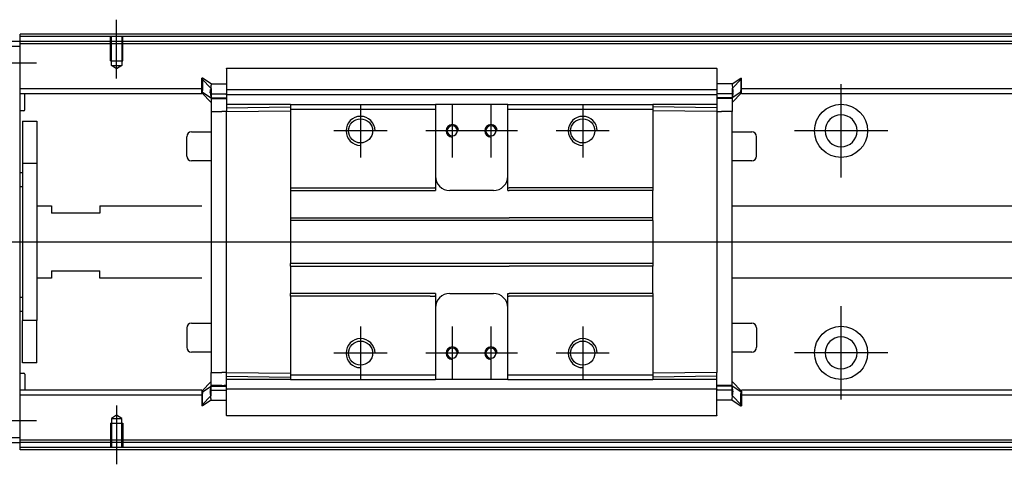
# Model space of a CAD drawing. Header units: millimetres. Extents: x -386 to 3135, y -1989 to 860.
# Tile 549 of 596: x 1624 to 1828, y -434 to -342. Entities that reach past the tile are written whole.
import ezdxf
from ezdxf.lldxf.tags import DXFTag

# ---------------------------------------------------------------- set-up
doc = ezdxf.new("R2010")
doc.units = ezdxf.units.MM
doc.layers.get('0').update_dxf_attribs({"linetype": 'CONTINUOUS'})
tags = doc.linetypes.add('DASHED', pattern=[25.72, 12.86, -12.86]).pattern_tags.tags
tags[6:7] = [DXFTag(74, 4), DXFTag(75, 0), DXFTag(340, '0'), DXFTag(46, 0.0), DXFTag(50, 0.0), DXFTag(44, 0.0), DXFTag(45, 0.0)]
tags[4:5] = [DXFTag(74, 4), DXFTag(75, 0), DXFTag(340, '0'), DXFTag(46, 0.0), DXFTag(50, 0.0), DXFTag(44, 0.0), DXFTag(45, 0.0)]

msp = doc.modelspace()

# ---------------------------------------------------------------- linework, layer by layer
at = {"ltscale": 0.2}
for p, q in [((1643.81, -354.05), (1643.81, -341.9)), ((1627.21, -350.9), (1607.91, -350.9)), ((1793.81, -374.55), (1793.81, -355.25)), ((1694.31, -359.4), (1694.31, -370.4)), ((1713.31, -359.4), (1713.31, -370.4)), ((1721.31, -359.4), (1721.31, -370.4)), ((1740.31, -359.4), (1740.31, -370.4)), ((1699.81, -364.9), (1688.81, -364.9)), ((1718.81, -364.9), (1707.81, -364.9)), ((1726.81, -364.9), (1715.81, -364.9)), ((1745.81, -364.9), (1734.81, -364.9)), ((1803.46, -364.9), (1784.16, -364.9)), ((1793.81, -420.5), (1793.81, -401.2)), ((1694.31, -405.4), (1694.31, -416.4)), ((1713.31, -405.4), (1713.31, -416.4)), ((1721.31, -405.4), (1721.31, -416.4)), ((1740.31, -405.4), (1740.31, -416.4)), ((1699.81, -410.9), (1688.81, -410.9)), ((1718.81, -410.9), (1707.81, -410.9)), ((1726.81, -410.9), (1715.81, -410.9)), ((1745.81, -410.9), (1734.81, -410.9)), ((1803.46, -410.85), (1784.16, -410.85)), ((1643.81, -421.75), (1643.81, -433.9)), ((1627.21, -424.9), (1607.91, -424.9))]:
    msp.add_line(p, q, dxfattribs=at)
at = {"linetype": 'Continuous'}
for p, q in [((1623.81, -346.4), (1610.81, -346.4)), ((1623.81, -345.4), (1623.81, -344.9)), ((1894.69, -345.4), (1623.81, -345.4)), ((1623.81, -346.4), (1623.81, -345.4)), ((1623.81, -347.4), (1623.81, -346.4)), ((1894.45, -346.4), (1623.81, -346.4)), ((1610.81, -347.4), (1623.81, -347.4)), ((1623.81, -428.4), (1623.81, -347.4)), ((1666.56, -351.94), (1768.06, -351.94)), ((1666.56, -351.99), (1666.56, -357.3)), ((1768.06, -351.99), (1768.06, -357.3)), ((1661.56, -354.02), (1661.46, -354.02)), ((1661.46, -356.56), (1661.46, -354.02)), ((1661.46, -354.12), (1663.36, -356.11)), ((1663.36, -355.18), (1661.56, -354.02)), ((1661.56, -354.02), (1661.56, -356.56)), ((1771.26, -355.18), (1773.06, -354.02)), ((1773.16, -354.12), (1771.26, -356.11)), ((1773.06, -354.02), (1773.16, -354.02)), ((1773.06, -354.02), (1773.06, -356.56)), ((1773.16, -356.56), (1773.16, -354.02)), ((1661.46, -356.22), (1623.81, -356.22)), ((1661.46, -356.92), (1661.46, -356.56)), ((1661.56, -356.92), (1661.56, -356.56)), ((1663.36, -355.18), (1666.56, -355.18)), ((1666.56, -356.37), (1768.06, -356.37)), ((1771.26, -355.18), (1768.06, -355.18)), ((1768.07, -356.22), (1768.06, -356.22)), ((1773.06, -356.92), (1773.06, -356.56)), ((1892.08, -356.22), (1773.16, -356.22)), ((1773.16, -356.92), (1773.16, -356.56)), ((1661.46, -357.22), (1623.81, -357.22)), ((1624.81, -360.54), (1624.81, -357.22)), ((1661.46, -356.92), (1661.56, -356.92)), ((1661.46, -357.02), (1661.46, -356.92)), ((1663.36, -359), (1661.46, -357.02)), ((1661.56, -356.92), (1663.36, -358.07)), ((1663.24, -357.22), (1666.55, -357.22)), ((1663.36, -357.17), (1663.36, -358.22)), ((1663.36, -358.07), (1666.56, -358.07)), ((1663.36, -358.22), (1663.36, -360.92)), ((1666.56, -357.42), (1666.56, -357.3)), ((1666.56, -357.42), (1666.56, -359.42)), ((1768.06, -357.42), (1666.56, -357.42)), ((1768.06, -357.42), (1768.06, -357.3)), ((1768.06, -357.42), (1768.06, -357.3)), ((1768.06, -357.42), (1768.06, -359.42)), ((1771.26, -358.07), (1768.06, -358.07)), ((1771.38, -357.22), (1768.07, -357.22)), ((1773.06, -356.92), (1771.26, -358.07)), ((1771.26, -359), (1773.16, -357.02)), ((1771.26, -357.17), (1771.26, -358.22)), ((1771.26, -358.22), (1771.26, -360.92)), ((1773.16, -356.92), (1773.06, -356.92)), ((1773.16, -357.02), (1773.16, -356.92)), ((1891.84, -357.22), (1773.16, -357.22)), ((1624.61, -360.74), (1623.81, -360.74)), ((1679.81, -359.42), (1666.56, -359.42)), ((1666.56, -359.42), (1666.56, -360.15)), ((1666.56, -360.15), (1679.81, -359.92)), ((1666.56, -360.15), (1666.56, -360.88)), ((1666.56, -360.88), (1679.81, -360.78)), ((1679.81, -359.42), (1679.81, -360.42)), ((1679.81, -360.42), (1679.81, -376.7)), ((1709.56, -359.42), (1709.81, -359.42)), ((1709.56, -360.42), (1709.81, -360.42)), ((1709.81, -359.42), (1709.81, -360.42)), ((1724.81, -359.42), (1709.81, -359.42)), ((1709.81, -360.42), (1709.81, -376.7)), ((1724.81, -359.42), (1754.81, -359.42)), ((1724.81, -360.42), (1724.81, -359.42)), ((1724.81, -360.42), (1754.81, -360.42)), ((1724.81, -376.7), (1724.81, -360.42)), ((1754.81, -359.42), (1754.81, -360.42)), ((1768.06, -359.42), (1754.81, -359.42)), ((1768.06, -360.15), (1754.81, -359.92)), ((1754.81, -360.42), (1754.81, -376.7)), ((1768.06, -360.88), (1754.81, -360.78)), ((1768.06, -359.42), (1768.06, -360.15)), ((1768.06, -360.15), (1768.06, -360.88)), ((1663.36, -360.92), (1665.56, -360.92)), ((1663.36, -360.92), (1663.36, -414.88)), ((1666.56, -360.92), (1665.56, -360.92)), ((1666.56, -414.92), (1666.56, -360.88)), ((1768.06, -360.88), (1768.06, -414.92)), ((1768.06, -360.92), (1769.06, -360.92)), ((1771.26, -360.92), (1769.06, -360.92)), ((1771.26, -417.73), (1771.26, -360.92)), ((1624.31, -362.9), (1627.31, -362.9)), ((1624.31, -362.9), (1624.31, -371.65)), ((1627.31, -362.9), (1627.31, -371.65)), ((1658.31, -370.12), (1658.31, -366.12)), ((1658.31, -366.12), (1658.31, -366.12)), ((1659.31, -365.12), (1663.36, -365.12)), ((1771.26, -365.12), (1775.31, -365.12)), ((1776.31, -370.12), (1776.31, -366.12)), ((1627.31, -371.65), (1624.31, -371.65)), ((1624.31, -371.65), (1624.31, -404.15)), ((1627.31, -371.65), (1627.31, -404.15)), ((1663.36, -371.12), (1659.31, -371.12)), ((1775.31, -371.12), (1771.26, -371.12)), ((1623.81, -373.5), (1624.31, -373.5)), ((1624.31, -376.5), (1623.81, -376.5)), ((1679.81, -376.7), (1708.7, -376.7)), ((1679.81, -376.7), (1679.81, -377.25)), ((1709.81, -376.7), (1709.81, -377.25)), ((1724.81, -377.25), (1724.81, -376.7)), ((1754.81, -376.7), (1754.81, -377.25)), ((1679.81, -377.25), (1709.81, -377.25)), ((1679.81, -377.25), (1679.81, -382.9)), ((1721.81, -377.25), (1712.81, -377.25)), ((1724.81, -377.25), (1725.06, -377.25)), ((1741.06, -377.25), (1725.06, -377.25)), ((1754.81, -377.25), (1741.06, -377.25)), ((1754.81, -382.9), (1754.81, -377.25)), ((1627.31, -380.4), (1630.31, -380.4)), ((1630.31, -380.4), (1630.31, -381.9)), ((1640.31, -380.4), (1661.46, -380.4)), ((1640.31, -380.4), (1640.31, -381.9)), ((1771.26, -380.4), (1886.26, -380.4)), ((1640.31, -381.9), (1630.31, -381.9)), ((1679.81, -382.9), (1725.06, -382.9)), ((1679.81, -382.9), (1679.81, -383.45)), ((1741.06, -382.9), (1725.06, -382.9)), ((1754.81, -382.9), (1741.06, -382.9)), ((1754.81, -383.45), (1754.81, -382.9)), ((1754.81, -383.45), (1679.81, -383.45)), ((1679.81, -383.45), (1679.81, -392.35)), ((1754.81, -383.45), (1754.81, -392.35)), ((1754.81, -392.35), (1679.81, -392.35)), ((1679.81, -392.9), (1679.81, -392.35)), ((1679.81, -392.9), (1725.06, -392.9)), ((1679.81, -392.9), (1679.81, -398.55)), ((1741.06, -392.9), (1725.06, -392.9)), ((1754.81, -392.9), (1741.06, -392.9)), ((1754.81, -392.35), (1754.81, -392.9)), ((1754.81, -398.55), (1754.81, -392.9)), ((1630.31, -395.4), (1627.31, -395.4)), ((1630.31, -393.9), (1640.31, -393.9)), ((1630.31, -393.9), (1630.31, -395.4)), ((1640.31, -395.4), (1640.31, -393.9)), ((1661.46, -395.4), (1640.31, -395.4)), ((1882.64, -395.4), (1771.26, -395.4)), ((1623.81, -399.3), (1624.31, -399.3)), ((1709.81, -398.55), (1679.81, -398.55)), ((1679.81, -399.1), (1679.81, -398.55)), ((1708.7, -399.1), (1679.81, -399.1)), ((1679.81, -399.1), (1679.81, -415.38)), ((1709.81, -398.55), (1709.81, -399.1)), ((1709.81, -399.1), (1709.81, -415.38)), ((1712.81, -398.55), (1721.81, -398.55)), ((1724.81, -399.1), (1724.81, -398.55)), ((1724.81, -415.38), (1724.81, -399.1)), ((1741.06, -398.55), (1725.06, -398.55)), ((1754.81, -398.55), (1741.06, -398.55)), ((1754.81, -398.55), (1754.81, -399.1)), ((1754.81, -399.1), (1754.81, -415.38)), ((1624.31, -402.3), (1623.81, -402.3)), ((1627.31, -404.15), (1624.31, -404.15)), ((1624.31, -412.9), (1624.31, -404.15)), ((1627.31, -412.9), (1627.31, -404.15)), ((1658.31, -405.68), (1658.31, -409.68)), ((1659.31, -404.68), (1663.36, -404.68)), ((1771.26, -404.68), (1775.31, -404.68)), ((1776.31, -405.68), (1776.31, -409.68)), ((1776.31, -409.68), (1776.31, -409.68)), ((1663.36, -410.68), (1659.31, -410.68)), ((1775.31, -410.68), (1771.26, -410.68)), ((1627.31, -412.9), (1624.31, -412.9)), ((1623.81, -415.06), (1624.61, -415.06)), ((1624.81, -415.26), (1624.81, -418.58)), ((1663.36, -417.58), (1663.36, -414.88)), ((1663.36, -414.88), (1665.56, -414.88)), ((1666.56, -414.88), (1665.56, -414.88)), ((1666.56, -415.65), (1666.56, -414.92)), ((1666.56, -414.92), (1679.81, -415.02)), ((1666.56, -415.65), (1679.81, -415.88)), ((1666.56, -416.38), (1666.56, -415.65)), ((1679.81, -415.38), (1679.81, -416.38)), ((1709.56, -415.38), (1709.81, -415.38)), ((1709.81, -415.38), (1709.81, -416.38)), ((1724.81, -415.38), (1754.81, -415.38)), ((1724.81, -416.38), (1724.81, -415.38)), ((1768.06, -414.92), (1754.81, -415.02)), ((1754.81, -415.38), (1754.81, -416.38)), ((1768.06, -415.65), (1754.81, -415.88)), ((1768.06, -416.38), (1768.06, -414.88)), ((1663.36, -416.8), (1661.46, -418.78)), ((1661.56, -418.88), (1663.36, -417.73)), ((1663.36, -418.64), (1663.36, -417.58)), ((1663.36, -417.73), (1666.56, -417.73)), ((1666.56, -418.38), (1666.56, -416.38)), ((1679.78, -416.38), (1666.56, -416.38)), ((1709.56, -416.38), (1709.81, -416.38)), ((1724.81, -416.38), (1709.81, -416.38)), ((1724.81, -416.38), (1754.81, -416.38)), ((1768.06, -416.38), (1754.81, -416.38)), ((1768.06, -418.38), (1768.06, -416.38)), ((1771.26, -417.73), (1768.06, -417.73)), ((1771.26, -416.8), (1773.16, -418.78)), ((1771.26, -418.64), (1771.26, -417.58)), ((1773.06, -418.88), (1771.26, -417.73)), ((1661.46, -418.58), (1623.81, -418.58)), ((1661.46, -419.58), (1623.81, -419.58)), ((1661.46, -418.78), (1661.46, -418.88)), ((1661.46, -418.88), (1661.46, -419.24)), ((1661.46, -418.88), (1661.56, -418.88)), ((1661.46, -419.24), (1661.46, -421.78)), ((1661.46, -421.68), (1663.36, -419.69)), ((1661.56, -418.88), (1661.56, -419.24)), ((1661.56, -421.78), (1661.56, -419.24)), ((1663.24, -418.58), (1666.55, -418.58)), ((1768.06, -418.38), (1666.56, -418.38)), ((1666.56, -423.81), (1666.56, -418.38)), ((1666.56, -418.38), (1666.56, -418.5)), ((1768.06, -418.38), (1768.06, -418.5)), ((1768.06, -418.38), (1768.06, -418.5)), ((1768.06, -423.81), (1768.06, -418.5)), ((1771.38, -418.58), (1768.07, -418.58)), ((1773.16, -421.68), (1771.26, -419.69)), ((1773.06, -418.88), (1773.06, -419.24)), ((1773.16, -418.88), (1773.06, -418.88)), ((1773.06, -421.78), (1773.06, -419.24)), ((1877.06, -418.58), (1773.16, -418.58)), ((1773.16, -418.78), (1773.16, -418.88)), ((1773.16, -418.88), (1773.16, -419.24)), ((1773.16, -419.24), (1773.16, -421.78)), ((1876.82, -419.58), (1773.16, -419.58)), ((1661.56, -421.78), (1661.46, -421.78)), ((1663.36, -420.62), (1661.56, -421.78)), ((1663.36, -420.62), (1666.56, -420.62)), ((1771.26, -420.62), (1768.06, -420.62)), ((1771.26, -420.62), (1773.06, -421.78)), ((1773.06, -421.78), (1773.16, -421.78)), ((1768.06, -423.86), (1666.56, -423.86)), ((1623.81, -428.4), (1610.81, -428.4)), ((1610.81, -429.4), (1623.81, -429.4)), ((1623.81, -429.4), (1623.81, -428.4)), ((1874.45, -429.4), (1623.81, -429.4)), ((1623.81, -430.4), (1623.81, -429.4)), ((1874.21, -430.4), (1623.81, -430.4)), ((1623.81, -430.9), (1623.81, -430.4))]:
    msp.add_line(p, q, dxfattribs=at)
at = {"linetype": 'DASHED', "ltscale": 0.1}
for p, q in [((1642.51, -350.4), (1642.51, -345.4)), ((1642.74, -351.4), (1642.74, -345.4)), ((1644.89, -345.4), (1644.89, -351.4)), ((1645.11, -350.4), (1645.11, -345.4)), ((1642.51, -350.4), (1645.11, -350.4)), ((1643.81, -352.04), (1642.74, -351.4)), ((1642.74, -351.4), (1644.89, -351.4)), ((1644.89, -351.4), (1643.81, -352.04)), ((1643.81, -423.76), (1642.74, -424.4)), ((1644.89, -424.4), (1643.81, -423.76)), ((1642.51, -425.4), (1645.11, -425.4)), ((1642.51, -425.4), (1642.51, -430.4)), ((1642.74, -424.4), (1642.74, -430.4)), ((1642.74, -424.4), (1644.89, -424.4)), ((1644.89, -430.4), (1644.89, -424.4)), ((1645.11, -425.4), (1645.11, -430.4))]:
    msp.add_line(p, q, dxfattribs=at)
at = {"linetype": 'DASHED'}
for p, q in [((2063.81, -346.9), (1623.81, -346.9)), ((1666.56, -351.99), (1666.56, -351.94)), ((1768.06, -351.99), (1768.06, -351.94)), ((1665.56, -358.22), (1663.36, -358.22)), ((1666.56, -358.22), (1666.06, -358.22)), ((1666.56, -358.72), (1666.56, -358.72)), ((1768.06, -358.72), (1768.06, -358.72)), ((1679.78, -368.1), (1679.81, -368.1)), ((1665.56, -417.58), (1663.36, -417.58)), ((1666.56, -417.58), (1666.06, -417.58)), ((1666.56, -417.08), (1666.56, -417.08)), ((1768.06, -417.08), (1768.06, -417.08)), ((1768.06, -417.58), (1768.56, -417.58)), ((1666.56, -423.81), (1666.56, -423.86)), ((1768.06, -423.81), (1768.06, -423.86)), ((1874.57, -428.9), (1623.81, -428.9))]:
    msp.add_line(p, q, dxfattribs=at)
msp.add_line((2077.81, -387.94), (1535.81, -387.9))
at = {"linetype": 'Continuous'}
for centre, radius in [((1793.81, -364.9), 5.5), ((1694.31, -364.9), 2.5), ((1740.31, -364.9), 2.5), ((1793.81, -410.85), 5.5), ((1694.31, -410.9), 2.5), ((1740.31, -410.9), 2.5)]:
    msp.add_circle(centre, radius, dxfattribs=at)
at = {"linetype": 'Continuous', "extrusion": (0, 0, -1)}
for centre, radius in [((-1793.81, -364.9), 3.3), ((-1713.31, -364.9), 1.05), ((-1721.31, -364.9), 1.05), ((-1713.31, -410.9), 1.05), ((-1721.31, -410.9), 1.05)]:
    msp.add_circle(centre, radius, dxfattribs=at)
at = {"linetype": 'Continuous', "extrusion": (-6.12303e-17, 0, -1)}
msp.add_circle((-1793.81, -410.85), 3.3, dxfattribs=at)
at = {"linetype": 'Continuous'}
for centre, radius, start, end in [((1624.61, -360.54), 0.2, 270, 0), ((1659.31, -366.12), 1, 90, 180), ((1775.31, -366.12), 1, 0, 90), ((1659.31, -370.12), 1, 180, 270), ((1775.31, -370.12), 1, 270, 0), ((1712.81, -374.25), 3, 180, 270), ((1721.81, -374.25), 3, 270, 360), ((1712.81, -401.55), 3, 90, 180), ((1721.81, -401.55), 3, 0, 90), ((1659.31, -405.68), 1, 90, 180), ((1775.31, -405.68), 1, 0, 90), ((1659.31, -409.68), 1, 180, 270), ((1775.31, -409.68), 1, 270, 0), ((1624.61, -415.26), 0.2, 0, 90)]:
    msp.add_arc(centre, radius, start, end, dxfattribs=at)
for centre, radius in [((1694.31, -364.9), 3), ((1740.31, -364.9), 3), ((1713.31, -364.9), 1.3), ((1721.31, -364.9), 1.3), ((1694.31, -410.9), 3), ((1713.31, -410.9), 1.3), ((1721.31, -410.9), 1.3), ((1740.31, -410.9), 3)]:
    msp.add_arc(centre, radius, 0, 270)
for points, degree in [([(1894.81, -344.9), (1623.81, -344.9)], 1), ([(1663.2, -356.87), (1663.22, -356.69), (1663.23, -356.51), (1663.25, -356.35)], 3), ([(1771.42, -356.87), (1771.4, -356.69), (1771.39, -356.51), (1771.37, -356.35)], 3), ([(1663.2, -357), (1663.22, -357.08), (1663.23, -357.16), (1663.24, -357.23)], 3), ([(1663.36, -358.22), (1664.36, -358.22)], 1), ([(1664.36, -358.22), (1666.56, -358.22)], 1), ([(1771.26, -358.22), (1768.06, -358.22)], 1), ([(1771.42, -357), (1771.41, -357.08), (1771.39, -357.16), (1771.38, -357.23)], 3), ([(1679.81, -359.42), (1709.56, -359.42)], 1), ([(1679.81, -360.42), (1709.56, -360.42)], 1), ([(1708.7, -376.7), (1709.7, -376.7)], 1), ([(1709.81, -376.7), (1709.7, -376.7)], 1), ([(1724.81, -376.7), (1725.06, -376.7)], 1), ([(1741.06, -376.7), (1725.06, -376.7)], 1), ([(1754.81, -376.7), (1741.06, -376.7)], 1), ([(1708.7, -399.1), (1709.7, -399.1)], 1), ([(1709.81, -399.1), (1709.7, -399.1)], 1), ([(1724.81, -398.55), (1725.06, -398.55)], 1), ([(1724.81, -399.1), (1725.06, -399.1)], 1), ([(1741.06, -399.1), (1725.06, -399.1)], 1), ([(1754.81, -399.1), (1741.06, -399.1)], 1), ([(1679.81, -415.38), (1693.56, -415.38)], 1), ([(1693.56, -415.38), (1694.56, -415.38)], 1), ([(1694.56, -415.38), (1709.56, -415.38)], 1), ([(1663.36, -417.58), (1664.36, -417.58)], 1), ([(1664.36, -417.58), (1666.56, -417.58)], 1), ([(1679.81, -416.38), (1693.56, -416.38)], 1), ([(1693.56, -416.38), (1694.56, -416.38)], 1), ([(1694.56, -416.38), (1709.56, -416.38)], 1), ([(1771.26, -417.58), (1768.06, -417.58)], 1), ([(1663.2, -418.8), (1663.22, -418.72), (1663.23, -418.64), (1663.24, -418.57)], 3), ([(1663.2, -418.93), (1663.22, -419.11), (1663.23, -419.29), (1663.25, -419.45)], 3), ([(1771.42, -418.8), (1771.41, -418.72), (1771.39, -418.64), (1771.38, -418.57)], 3), ([(1874.09, -430.9), (1623.81, -430.9)], 1)]:
    msp.add_open_spline(points, degree=degree, dxfattribs=at)
for points, knots in [([(1663.36, -355.18), (1663.37, -355.2), (1663.37, -355.26), (1663.35, -355.49), (1663.33, -355.64), (1663.29, -356.02), (1663.26, -356.25), (1663.22, -356.62), (1663.21, -356.74), (1663.2, -356.87)], [0, 0, 0, 0, 0.287722, 0.287722, 0.57524, 0.57524, 0.866218, 0.866218, 1, 1, 1, 1]), ([(1771.26, -355.18), (1771.25, -355.2), (1771.25, -355.26), (1771.27, -355.49), (1771.29, -355.64), (1771.34, -356.02), (1771.36, -356.25), (1771.4, -356.62), (1771.41, -356.74), (1771.42, -356.87)], [0, 0, 0, 0, 0.287722, 0.287722, 0.57524, 0.57524, 0.866218, 0.866218, 1, 1, 1, 1]), ([(1663.2, -357), (1663.2, -356.98), (1663.2, -356.96), (1663.2, -356.91), (1663.2, -356.89), (1663.2, -356.87)], [0, 0, 0, 0, 0.477374, 0.477374, 1, 1, 1, 1]), ([(1663.24, -357.23), (1663.25, -357.31), (1663.26, -357.39), (1663.29, -357.59), (1663.31, -357.71), (1663.34, -357.9), (1663.35, -357.98), (1663.36, -358.05), (1663.36, -358.07), (1663.36, -358.07)], [0, 0, 0, 0, 0.160093, 0.160093, 0.46629, 0.46629, 0.769268, 0.769268, 1, 1, 1, 1]), ([(1771.38, -357.23), (1771.37, -357.31), (1771.36, -357.39), (1771.33, -357.59), (1771.31, -357.71), (1771.28, -357.9), (1771.27, -357.98), (1771.26, -358.05), (1771.26, -358.07), (1771.26, -358.07)], [0, 0, 0, 0, 0.160093, 0.160093, 0.46629, 0.46629, 0.769268, 0.769268, 1, 1, 1, 1]), ([(1771.42, -357), (1771.42, -356.98), (1771.42, -356.96), (1771.42, -356.91), (1771.42, -356.89), (1771.42, -356.87)], [0, 0, 0, 0, 0.477374, 0.477374, 1, 1, 1, 1]), ([(1663.24, -418.57), (1663.25, -418.49), (1663.26, -418.42), (1663.29, -418.21), (1663.31, -418.09), (1663.34, -417.9), (1663.35, -417.82), (1663.36, -417.75), (1663.36, -417.73), (1663.36, -417.73)], [0, 0, 0, 0, 0.160093, 0.160093, 0.46629, 0.46629, 0.769268, 0.769268, 1, 1, 1, 1]), ([(1771.38, -418.57), (1771.37, -418.49), (1771.36, -418.42), (1771.33, -418.21), (1771.31, -418.09), (1771.28, -417.9), (1771.27, -417.82), (1771.26, -417.75), (1771.26, -417.73), (1771.26, -417.73)], [0, 0, 0, 0, 0.160093, 0.160093, 0.46629, 0.46629, 0.769268, 0.769268, 1, 1, 1, 1]), ([(1663.2, -418.8), (1663.2, -418.82), (1663.2, -418.84), (1663.2, -418.89), (1663.2, -418.91), (1663.2, -418.93)], [0, 0, 0, 0, 0.477374, 0.477374, 1, 1, 1, 1]), ([(1663.36, -420.62), (1663.37, -420.6), (1663.37, -420.54), (1663.35, -420.31), (1663.33, -420.16), (1663.29, -419.78), (1663.26, -419.55), (1663.22, -419.18), (1663.21, -419.06), (1663.2, -418.93)], [0, 0, 0, 0, 0.287722, 0.287722, 0.57524, 0.57524, 0.866218, 0.866218, 1, 1, 1, 1]), ([(1771.26, -420.62), (1771.25, -420.6), (1771.25, -420.54), (1771.27, -420.31), (1771.29, -420.16), (1771.34, -419.78), (1771.36, -419.55), (1771.4, -419.18), (1771.41, -419.06), (1771.42, -418.93)], [0, 0, 0, 0, 0.287722, 0.287722, 0.57524, 0.57524, 0.866218, 0.866218, 1, 1, 1, 1]), ([(1771.42, -418.8), (1771.42, -418.82), (1771.42, -418.84), (1771.42, -418.89), (1771.42, -418.91), (1771.42, -418.93)], [0, 0, 0, 0, 0.477374, 0.477374, 1, 1, 1, 1])]:
    msp.add_open_spline(points, degree=3, knots=knots, dxfattribs=at)
for points in [[(1663.36, -356.11), (1663.36, -356.15), (1663.36, -357.17)], [(1771.26, -356.11), (1771.26, -356.15), (1771.26, -357.17)], [(1663.36, -419.69), (1663.36, -419.65), (1663.36, -418.64)], [(1771.26, -419.69), (1771.26, -419.65), (1771.26, -418.64)]]:
    msp.add_rational_spline(points, [1, 0.817576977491, 1], degree=2, dxfattribs=at)

doc.saveas('drawing.dxf')
